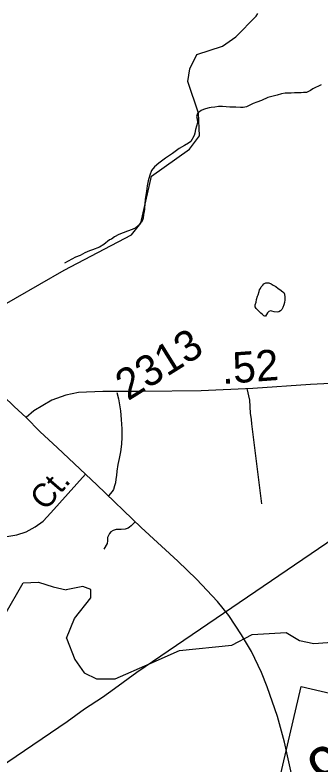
# Model space of a CAD drawing. Extents: x 2001466 to 31450019, y -30647475 to 847247.
# Drawn here: x 2184758 to 2187235, y 783261 to 789334 of the extents above; entities that cross this region are included whole.
import ezdxf

# ---------------------------------------------------------------- set-up
doc = ezdxf.new("R2010")
doc.units = 0
for name, color, linetype in [('Exist Hydrographic Creek Single Shore', 7, 'Continuous'), ('Exist Hydrographic Misc Water Feature', 7, 'Continuous'), ('Exist Road Non-System Type 51', 7, 'Continuous'), ('Exist Road Non-System Type 51 Label', 7, 'Continuous'), ('Exist Road Primary NC Attributed', 7, 'Continuous'), ('Exist Road Primary NC Shield CELL', 7, 'Continuous'), ('Exist Road Primary NC Shield Number Label', 7, 'Continuous'), ('Exist Road Secondary Mileage Hundredths English Label', 7, 'Continuous'), ('Exist Road Secondary Type 51 Attributed', 7, 'Continuous'), ('Exist Road Secondary Type 51 Number Label', 7, 'Continuous'), ('Exist Utilities Electrical Transmission Line', 7, 'Continuous')]:
    doc.layers.add(name, color=color, linetype=linetype)

msp = doc.modelspace()

# ---------------------------------------------------------------- linework, layer by layer
at = {"layer": 'Exist Hydrographic Creek Single Shore'}
for points in [[(2185158.9, 787264.3), (2185705.1, 787551.7), (2185779.1, 787645.4), (2185868.1, 788027.3), (2186175.1, 788247.4), (2186257.1, 788354), (2186248.1, 788537.8), (2186163.2, 788795.5), (2186179.2, 788896.8), (2186236.2, 789013.7), (2186444.1, 789081.7), (2186552.2, 789158.2), (2186717.2, 789325.4), (2186729.6, 789346.3)], [(2184380.3, 786867.2), (2184563.2, 786925.7), (2185158.9, 787264.3)], [(2183329.2, 782739.1), (2183660.1, 783040.6), (2183684.1, 783171.3), (2183776.2, 783248.2), (2183917.1, 783324), (2184098.1, 783615.6), (2184096.1, 784015.8), (2184171.1, 784125.8), (2184262.2, 784192.8), (2184303.2, 784277.3), (2184511.1, 784400.9), (2184677.2, 784469.6), (2184825.2, 784729), (2184950.1, 784736.3), (2185067.2, 784697.8), (2185175.3, 784672.7)]]:
    msp.add_lwpolyline(points, dxfattribs=at)
at = {"layer": 'Exist Hydrographic Misc Water Feature'}
for points in [[(2187244.6, 788767.7), (2187176.8, 788735.4), (2187157.1, 788721.3), (2187125.1, 788705.1), (2187101.1, 788704.6), (2187081.4, 788702.7), (2187051.1, 788702.4), (2187026.9, 788702.4), (2187001.4, 788700.2), (2186951.2, 788699.7), (2186921.3, 788693.7), (2186887.6, 788685.4), (2186853.6, 788677.1), (2186811.6, 788664.8), (2186759.9, 788640.6), (2186722.2, 788628), (2186691.8, 788616.8), (2186637.9, 788589.6), (2186624.2, 788587.7), (2186610, 788585.3), (2186590.1, 788585.5), (2186552.2, 788587.2), (2186501.9, 788586.6), (2186442.1, 788592.4), (2186410.1, 788592), (2186380.1, 788588), (2186350.6, 788583.6), (2186334.4, 788581.6), (2186306.3, 788573.2), (2186290.3, 788569.2), (2186270.4, 788559.2), (2186256.9, 788549.1), (2186248.7, 788543), (2186240.9, 788534.9), (2186233.1, 788510.9)], [(2186233.1, 788510.9), (2186236.8, 788492.8), (2186239.3, 788460.8), (2186231.5, 788432.8), (2186223.5, 788404.8), (2186217.5, 788376.9), (2186212, 788356.6), (2186200.1, 788332.9), (2186196.4, 788328.6), (2186186.2, 788308.6), (2186166.5, 788294.5), (2186134.5, 788276.2), (2186092.7, 788251.8), (2186037.1, 788211.5), (2185979.3, 788173.1), (2185925.7, 788133), (2185891.9, 788102.8), (2185867.7, 788072.4), (2185852.1, 788034.6), (2185838.8, 787990.3), (2185832.9, 787950.3), (2185826.9, 787904.5), (2185819.3, 787856.1), (2185815.4, 787838), (2185811.9, 787806.2), (2185810.1, 787762.2), (2185808.7, 787738.1), (2185802.5, 787716.3), (2185798.6, 787686), (2185789, 787655.9), (2185778.7, 787648.1), (2185757.4, 787623.7), (2185741, 787607.9), (2185709.2, 787595.7), (2185673.3, 787581.3), (2185637.6, 787569.2), (2185601.8, 787554.8), (2185567.7, 787536.8), (2185541.9, 787516.4), (2185525.9, 787510.2), (2185480.4, 787473.7), (2185444.5, 787452), (2185388.7, 787431.2), (2185364.5, 787421.4), (2185327, 787405.2), (2185287, 787384.9), (2185249.5, 787370.7), (2185190.2, 787338.7), (2185159.7, 787322.2)], [(2186732.6, 787064.6), (2186740.2, 787093), (2186744.3, 787105), (2186750.7, 787117), (2186758.1, 787128.9), (2186770.2, 787142.9), (2186780, 787153.1), (2186794.1, 787161.2), (2186806, 787163.4), (2186820, 787161.3), (2186837.8, 787155.4), (2186854, 787143.6), (2186876.4, 787131.7), (2186896.3, 787116.1), (2186908.6, 787107.7), (2186932.3, 787090), (2186940.3, 787084.3), (2186946.9, 787070.3), (2186948.8, 787046.1), (2186949, 787024.1), (2186946.9, 787002.1), (2186941, 786984.4), (2186933.6, 786962), (2186925.4, 786946.2), (2186915.1, 786936), (2186899.9, 786926.1), (2186887.6, 786923.9), (2186863.7, 786927.5), (2186843.8, 786933.4), (2186833.5, 786935.4), (2186819.8, 786929.3), (2186809.5, 786919.5), (2186801.7, 786905.3), (2186792.1, 786893.3), (2186787.8, 786891.1), (2186780, 786895.1), (2186767.7, 786905.1), (2186755.6, 786917.1), (2186743.7, 786927), (2186731.6, 786938.9), (2186727.5, 786942.8), (2186715.6, 786954.8), (2186709.5, 786966.6), (2186709, 786984.6), (2186715.4, 787004.7), (2186720.7, 787026.6), (2186728.7, 787054.6), (2186732.6, 787064.6)], [(2185375.2, 784609.4), (2185375.2, 784675.1), (2185308.1, 784699.4), (2185175.3, 784672.7)], [(2185177.7, 784282.2), (2185243.1, 784441.6), (2185375.2, 784609.4)], [(2185856.3, 784077.1), (2186095.1, 784181.3), (2186519.2, 784225.1), (2186685.1, 784310.2), (2186960.2, 784327.6), (2187069.1, 784263), (2187186.2, 784237.6), (2187552.2, 784266.2), (2187809.1, 784375.7), (2188051.1, 784351), (2188651.1, 784407.6)], [(2185177.7, 784282.2), (2185245.2, 784106.9), (2185321, 784000.4), (2185421.1, 783952.5), (2185571.2, 783952.6), (2185856.3, 784077.1)]]:
    msp.add_lwpolyline(points, dxfattribs=at)
at = {"layer": 'Exist Road Non-System Type 51'}
for points in [[(2186764, 785370.4), (2186682.5, 786019.7), (2186677.8, 786054.1), (2186671, 786105.1), (2186664.3, 786211.5), (2186642.4, 786306.8)], [(2185585.9, 786273), (2185597.9, 786222), (2185614.9, 786125.2), (2185621.8, 786053.5), (2185625, 785977.5), (2185626, 785911.4), (2185622.9, 785853.5), (2185615.8, 785793.3), (2185604.7, 785737.1), (2185593.5, 785689), (2185586.3, 785634.9), (2185582.8, 785600.8), (2185577.2, 785570.7), (2185573.6, 785540.8), (2185567.7, 785517.5), (2185558.5, 785486.5), (2185548.8, 785470.3), (2185517.3, 785436)], [(2183857.6, 784425.5), (2183883.9, 784486.2), (2183915.6, 784520.5), (2184390.5, 785019.5), (2184438, 785051.2), (2184501.3, 785080.2), (2184583.1, 785101.3), (2184675.4, 785104), (2184773, 785119.8), (2184849.5, 785143.6), (2184923.4, 785183.2), (2184986.7, 785230.7), (2185050, 785296.7), (2185330.2, 785611.8)], [(2185734.2, 785225.7), (2185714.1, 785205.6), (2185702.2, 785192.4), (2185687.7, 785181.8), (2185677.1, 785173.9), (2185653.4, 785166), (2185620.4, 785163.4), (2185579.4, 785162.9), (2185554.5, 785154.1), (2185537.3, 785143.6), (2185525.4, 785129), (2185517.5, 785114.5), (2185510.9, 785097.4), (2185509.6, 785069.6), (2185507, 785048.5), (2185480.6, 785003.6)]]:
    msp.add_lwpolyline(points, dxfattribs=at)
at = {"layer": 'Exist Road Primary NC Attributed'}
for points in [[(2184850.6, 786069.6), (2184752.3, 786160.7), (2184487, 786414.1), (2184155.8, 786718.8), (2183801.6, 787062.2), (2183453.7, 787440.3), (2183281, 787624.5), (2183038.8, 787880), (2182708.7, 788225.6), (2182581.5, 788352.3)], [(2187021.4, 783095.7), (2186946, 783439.2), (2186890.6, 783645.5), (2186805.3, 783887.4), (2186759.2, 784002.5), (2186679.7, 784173.2), (2186598.6, 784307.2), (2186494, 784465.4), (2186404, 784579.5), (2186232.9, 784759.6), (2186081.2, 784906.2), (2185782.4, 785179.5), (2185422, 785525.1), (2185104.4, 785825.6), (2184961, 785957.5), (2184850.6, 786069.6)]]:
    msp.add_lwpolyline(points, dxfattribs=at)
at = {"layer": 'Exist Road Primary NC Shield CELL'}
msp.add_lwpolyline([(2186868.8, 782972.1), (2187082, 783889.6), (2187999.4, 783676.4), (2187786.3, 782759)], close=True, dxfattribs=at)
at = {"layer": 'Exist Road Secondary Type 51 Attributed'}
msp.add_lwpolyline([(2187553.7, 786320.9), (2187478.4, 786337.6), (2187375.3, 786349.1), (2187158.7, 786337.6), (2186688.3, 786306.2), (2186269.8, 786286.3), (2185797.3, 786282.1), (2185471.9, 786280), (2185273.1, 786273.7), (2185170.6, 786251.8), (2185058.1, 786209.9), (2184911.6, 786125.1), (2184850.6, 786069.6)], dxfattribs=at)
at = {"layer": 'Exist Utilities Electrical Transmission Line'}
msp.add_lwpolyline([(2187994.6, 785529), (2185746.7, 784003.7), (2185566.9, 783869.4), (2185468.9, 783801.2), (2185323.2, 783705), (2185182.5, 783602.2), (2183387.7, 782386.5)], dxfattribs=at)

# ---------------------------------------------------------------- texts
at = {"layer": 'Exist Road Non-System Type 51 Label'}
msp.add_text('Ct.', height=190, rotation=49.268, dxfattribs=at).set_placement((2185007.4, 785307.2))
at = {"layer": 'Exist Road Primary NC Shield Number Label'}
msp.add_text('96', height=350, rotation=31.91803, dxfattribs=at).set_placement((2187281.4, 783017.7))
at = {"layer": 'Exist Road Secondary Mileage Hundredths English Label'}
msp.add_text('.52', height=250, rotation=4.14286, dxfattribs=at).set_placement((2186443, 786341.7))
at = {"layer": 'Exist Road Secondary Type 51 Number Label'}
msp.add_text('2313', height=250, rotation=31.91803, dxfattribs=at).set_placement((2185675.6, 786201.5))

doc.saveas('drawing.dxf')
